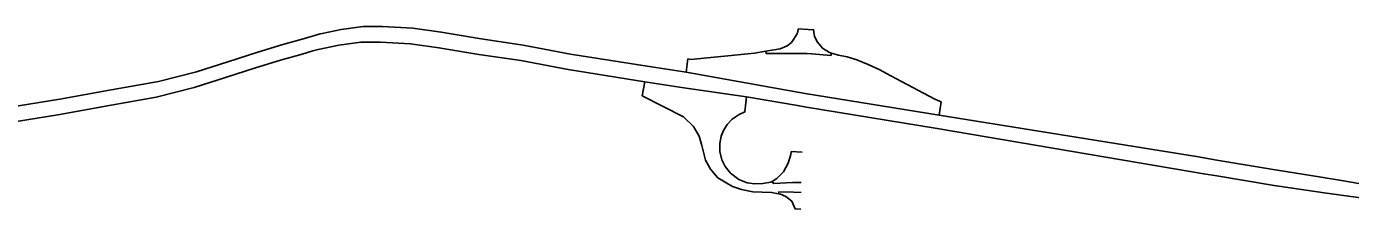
# Model space of a CAD drawing. Extents: x 0 to 34, y 0 to 22.
# Drawn here: x 5.1018 to 5.1901, y 15.0982 to 15.111 of the extents above; entities that cross this region are included whole.
import ezdxf

# ---------------------------------------------------------------- set-up
doc = ezdxf.new("R2010")
doc.units = 0
for name, color, linetype in [('GM_X_Interchange_Ramps', 7, 'Continuous'), ('GM_X_State_Route', 7, 'Continuous'), ('GM_X_US_Route', 7, 'Continuous')]:
    doc.layers.add(name, color=color, linetype=linetype)

msp = doc.modelspace()

# ---------------------------------------------------------------- linework, layer by layer
at = {"layer": 'GM_X_Interchange_Ramps'}
for points in [[(5.153934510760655, 15.110824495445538), (5.153291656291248, 15.11085824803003), (5.1532114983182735, 15.110520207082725), (5.152827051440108, 15.109943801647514), (5.152533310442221, 15.109715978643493), (5.152076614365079, 15.109517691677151), (5.1511252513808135, 15.10936106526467), (5.150370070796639, 15.109236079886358), (5.146117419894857, 15.108813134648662), (5.145923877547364, 15.108856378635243), (5.1457965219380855, 15.107965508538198)], [(5.155502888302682, 15.109246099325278), (5.155374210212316, 15.109287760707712), (5.15489220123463, 15.109571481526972), (5.1545705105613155, 15.10996594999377), (5.154357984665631, 15.110341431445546), (5.154300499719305, 15.110800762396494), (5.153934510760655, 15.110824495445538)], [(5.153843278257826, 15.109203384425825), (5.153398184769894, 15.109222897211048), (5.151150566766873, 15.109207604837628), (5.1511252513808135, 15.10936106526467)], [(5.155502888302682, 15.109246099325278), (5.155448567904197, 15.109077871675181), (5.154190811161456, 15.109188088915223), (5.153843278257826, 15.109203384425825)], [(5.159174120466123, 15.107876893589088), (5.158727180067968, 15.108121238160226), (5.157951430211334, 15.10848617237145), (5.1571925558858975, 15.108790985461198), (5.156554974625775, 15.108990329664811), (5.155957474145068, 15.10909843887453), (5.155502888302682, 15.109246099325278)], [(5.162682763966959, 15.105092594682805), (5.162811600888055, 15.105972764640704), (5.162387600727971, 15.106169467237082), (5.159799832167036, 15.107534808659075), (5.159174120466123, 15.107876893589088)], [(5.14305650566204, 15.107315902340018), (5.142866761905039, 15.106389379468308), (5.145618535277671, 15.104985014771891), (5.146300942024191, 15.104338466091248), (5.146680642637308, 15.103694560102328), (5.146845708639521, 15.1030691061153), (5.1470861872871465, 15.10209296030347), (5.147431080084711, 15.101474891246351), (5.147677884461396, 15.101191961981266)], [(5.153550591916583, 15.102626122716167), (5.15281281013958, 15.102663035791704), (5.152786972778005, 15.102453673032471), (5.152606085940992, 15.101890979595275), (5.152302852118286, 15.101310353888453), (5.151844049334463, 15.10085682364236), (5.151533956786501, 15.100667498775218), (5.151442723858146, 15.1006121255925), (5.150916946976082, 15.100530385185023), (5.150393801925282, 15.100499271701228), (5.1498664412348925, 15.100581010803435), (5.149321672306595, 15.100799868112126), (5.148766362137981, 15.101214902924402), (5.148414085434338, 15.101655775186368), (5.1481894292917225, 15.10211300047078), (5.148056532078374, 15.102656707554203), (5.148047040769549, 15.103194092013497), (5.148142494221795, 15.103682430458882), (5.148299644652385, 15.104076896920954), (5.148540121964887, 15.104462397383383), (5.148879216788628, 15.104826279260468), (5.149331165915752, 15.105141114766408), (5.149718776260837, 15.105307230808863), (5.149830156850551, 15.106316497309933)], [(5.147677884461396, 15.101191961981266), (5.147924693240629, 15.10090903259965), (5.1488892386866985, 15.100318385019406), (5.149490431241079, 15.100130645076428), (5.15025563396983, 15.099972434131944), (5.151497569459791, 15.099927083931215), (5.151959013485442, 15.09984375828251)], [(5.153472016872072, 15.100601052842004), (5.152892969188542, 15.100591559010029), (5.151624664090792, 15.100519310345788), (5.151533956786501, 15.100667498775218)], [(5.151959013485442, 15.09984375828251), (5.151979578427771, 15.099959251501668), (5.152973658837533, 15.099943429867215), (5.153480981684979, 15.099919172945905)], [(5.151959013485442, 15.09984375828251), (5.152093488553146, 15.099819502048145), (5.152460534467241, 15.09965390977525), (5.152841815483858, 15.099346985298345), (5.153065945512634, 15.098830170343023), (5.153462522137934, 15.098815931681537)]]:
    msp.add_lwpolyline(points, dxfattribs=at)
at = {"layer": 'GM_X_State_Route'}
for points in [[(5.083795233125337, 15.101657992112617), (5.086299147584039, 15.102174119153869), (5.089928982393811, 15.102802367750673), (5.093167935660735, 15.103346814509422), (5.099031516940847, 15.104338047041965), (5.103876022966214, 15.105119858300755), (5.10743603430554, 15.105762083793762), (5.110451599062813, 15.106306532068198), (5.112992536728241, 15.106948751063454), (5.115072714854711, 15.107604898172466), (5.117083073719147, 15.108261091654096), (5.118744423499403, 15.10877764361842), (5.120182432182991, 15.109168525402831), (5.120901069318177, 15.109386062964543), (5.1212434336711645, 15.109489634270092), (5.122639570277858, 15.10976887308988), (5.124105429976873, 15.109978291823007), (5.125403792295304, 15.109964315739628), (5.127414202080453, 15.10985262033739), (5.129312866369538, 15.109601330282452), (5.131979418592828, 15.109154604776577), (5.134771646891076, 15.10873577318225), (5.137940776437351, 15.108135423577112), (5.14305650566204, 15.107315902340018)], [(5.14305650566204, 15.107315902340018), (5.1456472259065, 15.106920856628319), (5.149830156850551, 15.106316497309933)], [(5.149830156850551, 15.106316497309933), (5.153228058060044, 15.105734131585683), (5.1537022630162, 15.10565676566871), (5.16255398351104, 15.104212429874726), (5.180479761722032, 15.101156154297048), (5.181074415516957, 15.101055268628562), (5.185028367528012, 15.100384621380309), (5.187917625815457, 15.099966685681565), (5.1883570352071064, 15.0999063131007)], [(5.1883570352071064, 15.0999063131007), (5.195827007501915, 15.09887995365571), (5.196339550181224, 15.098809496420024), (5.201512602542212, 15.098182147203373)]]:
    msp.add_lwpolyline(points, dxfattribs=at)
at = {"layer": 'GM_X_US_Route'}
for points in [[(5.099180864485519, 15.105382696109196), (5.104025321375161, 15.10616451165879), (5.10758538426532, 15.10680673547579), (5.110600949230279, 15.107351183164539), (5.113141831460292, 15.107993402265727), (5.115222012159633, 15.108649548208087), (5.117232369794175, 15.109305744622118), (5.118893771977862, 15.109822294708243), (5.1203317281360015, 15.110213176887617), (5.121392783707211, 15.110534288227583), (5.1215290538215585, 15.110561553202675), (5.122788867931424, 15.11081352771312), (5.124254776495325, 15.111022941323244), (5.125553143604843, 15.111008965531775), (5.127563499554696, 15.110897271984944), (5.129462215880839, 15.110645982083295), (5.132128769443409, 15.110199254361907), (5.134920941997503, 15.109780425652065), (5.138090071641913, 15.109180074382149), (5.143205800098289, 15.108360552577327), (5.1457965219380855, 15.107965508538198), (5.1533568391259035, 15.106614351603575), (5.153741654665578, 15.106551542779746), (5.162682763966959, 15.105092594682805), (5.179977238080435, 15.102299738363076), (5.181070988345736, 15.102115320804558), (5.18469607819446, 15.101503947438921), (5.188172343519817, 15.100945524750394), (5.189522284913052, 15.100716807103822), (5.192850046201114, 15.100152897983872)], [(5.083795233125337, 15.101657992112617), (5.086299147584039, 15.102174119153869), (5.089928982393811, 15.102802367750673), (5.093167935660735, 15.103346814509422), (5.099031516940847, 15.104338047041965), (5.103876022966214, 15.105119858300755), (5.10743603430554, 15.105762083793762), (5.110451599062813, 15.106306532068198), (5.112992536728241, 15.106948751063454), (5.115072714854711, 15.107604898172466), (5.117083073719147, 15.108261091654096), (5.118744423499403, 15.10877764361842), (5.120182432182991, 15.109168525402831), (5.120901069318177, 15.109386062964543), (5.1212434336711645, 15.109489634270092), (5.122639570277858, 15.10976887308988), (5.124105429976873, 15.109978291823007), (5.125403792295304, 15.109964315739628), (5.127414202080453, 15.10985262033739), (5.129312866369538, 15.109601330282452), (5.131979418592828, 15.109154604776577), (5.134771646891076, 15.10873577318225), (5.137940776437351, 15.108135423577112), (5.14305650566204, 15.107315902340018)], [(5.14305650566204, 15.107315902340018), (5.1456472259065, 15.106920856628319), (5.149830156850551, 15.106316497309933)], [(5.149830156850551, 15.106316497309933), (5.153228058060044, 15.105734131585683), (5.1537022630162, 15.10565676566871), (5.16255398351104, 15.104212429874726), (5.180479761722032, 15.101156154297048), (5.181074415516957, 15.101055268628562), (5.185028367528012, 15.100384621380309), (5.187917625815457, 15.099966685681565), (5.1883570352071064, 15.0999063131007)], [(5.1883570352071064, 15.0999063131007), (5.195827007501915, 15.09887995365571), (5.196339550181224, 15.098809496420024), (5.201512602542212, 15.098182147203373)]]:
    msp.add_lwpolyline(points, dxfattribs=at)

doc.saveas('drawing.dxf')
